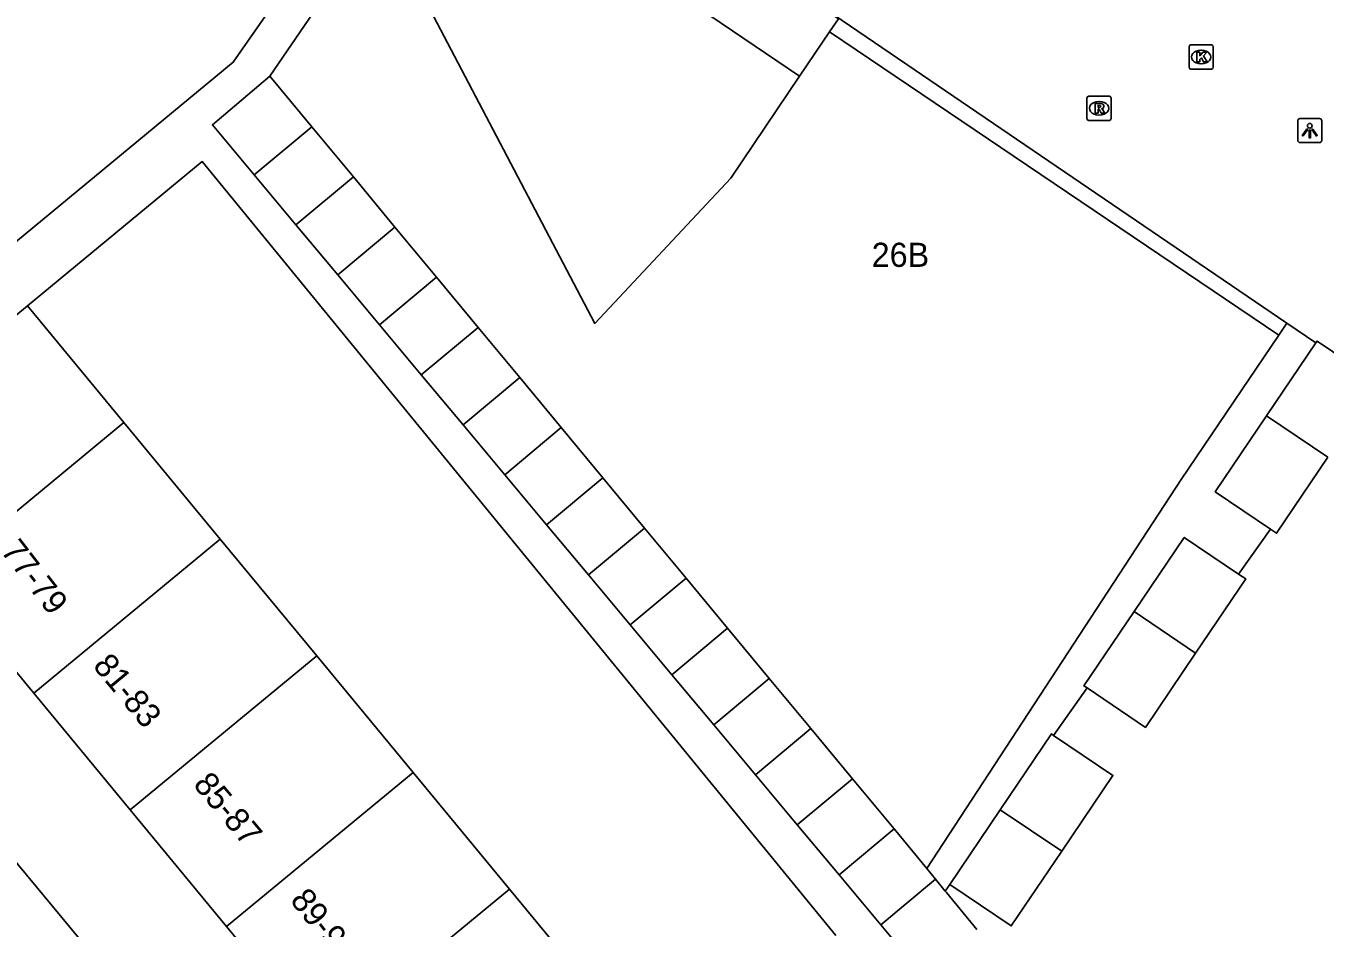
# Model space of a CAD drawing. Extents: x 159280 to 160375, y 384531 to 385872.
# Drawn here: x 159572.2 to 159625.9, y 385028 to 385065.3 of the extents above; entities that cross this region are included whole.
import ezdxf

# ---------------------------------------------------------------- set-up
doc = ezdxf.new("R2010")
doc.units = 0
for name, color, linetype in [('IMGEO_Erf', 7, 'Continuous'), ('IMGEO_Kolk', 7, 'Continuous'), ('IMGEO_Lichtpunt', 7, 'Continuous'), ('IMGEO_Pand', 7, 'Continuous'), ('IMGEO_Pand_nummerreeks', 7, 'Continuous'), ('IMGEO_Rioolput', 7, 'Continuous'), ('IMGEO_Voetpad_open', 7, 'Continuous')]:
    doc.layers.add(name, color=color, linetype=linetype)

msp = doc.modelspace()

# ---------------------------------------------------------------- linework, layer by layer
at = {"layer": 'IMGEO_Erf'}
msp.add_lwpolyline([(159593.354, 385074.105), (159596.098, 385072.248), (159624.349, 385052.994)], dxfattribs=at)
at = {"layer": 'IMGEO_Kolk'}
for p, q in [((159620.301, 385063.589), (159620.301, 385064.441)), ((159620.376, 385064.515), (159621.228, 385064.515)), ((159620.789, 385064.295), (159620.814, 385064.295)), ((159621.302, 385064.441), (159621.302, 385063.589)), ((159620.812, 385063.735), (159620.787, 385063.735)), ((159621.228, 385063.515), (159620.376, 385063.515))]:
    msp.add_line(p, q, dxfattribs=at)
for points in [[(159620.301, 385063.589), (159620.301, 385064.441)], [(159620.376, 385064.515), (159621.228, 385064.515)], [(159621.302, 385064.441), (159621.302, 385063.589)], [(159620.622, 385064.215), (159620.745, 385064.215), (159620.745, 385064.064), (159620.875, 385064.215), (159621.039, 385064.215), (159620.893, 385064.064), (159621.046, 385063.815), (159620.894, 385063.815), (159620.809, 385063.979), (159620.745, 385063.912), (159620.745, 385063.815), (159620.622, 385063.815), (159620.622, 385064.215)], [(159621.228, 385063.515), (159620.376, 385063.515)]]:
    msp.add_lwpolyline(points, dxfattribs=at)
for centre, start, end in [((159620.378, 385064.439), 91.552, 178.448), ((159620.378, 385064.439), 91.552, 178.448), ((159621.226, 385064.439), 1.552, 88.448), ((159621.226, 385064.439), 1.552, 88.448), ((159620.378, 385063.591), 181.552, 268.448), ((159620.378, 385063.591), 181.552, 268.448), ((159621.226, 385063.591), 271.552, 358.448), ((159621.226, 385063.591), 271.552, 358.448)]:
    msp.add_arc(centre, 0.0765, start, end, dxfattribs=at)
for centre, major_axis, ratio, start_param, end_param in [((159620.788, 385064.015), (-0.387, 0.002), 0.722429, 4.712389, 7.853982), ((159620.813, 385064.015), (-0.39, 0.002), 0.717154, 1.570796, 4.712389)]:
    msp.add_ellipse(centre, major_axis=major_axis, ratio=ratio, start_param=start_param, end_param=end_param, dxfattribs=at)
at = {"layer": 'IMGEO_Lichtpunt'}
for p, q in [((159624.795, 385061.372), (159624.795, 385060.565)), ((159624.795, 385061.372), (159624.795, 385060.565)), ((159625.697, 385061.467), (159624.889, 385061.467)), ((159625.697, 385061.467), (159624.889, 385061.467)), ((159625.791, 385060.565), (159625.791, 385061.372)), ((159625.791, 385060.565), (159625.791, 385061.372)), ((159624.889, 385060.471), (159625.697, 385060.471)), ((159624.889, 385060.471), (159625.697, 385060.471))]:
    msp.add_line(p, q, dxfattribs=at)
for points in [[(159625.169, 385061.036), (159625.208, 385061.008), (159625.02, 385060.746), (159624.982, 385060.773), (159625.169, 385061.036)], [(159625.381, 385061.008), (159625.419, 385061.035), (159625.606, 385060.773), (159625.567, 385060.745), (159625.381, 385061.008)], [(159625.271, 385060.988), (159625.318, 385060.988), (159625.318, 385060.666), (159625.271, 385060.666), (159625.271, 385060.988)]]:
    msp.add_lwpolyline(points, dxfattribs=at)
msp.add_circle((159625.294, 385061.17), 0.0994, dxfattribs=at)
for centre, start, end in [((159624.889, 385061.372), 90, 180), ((159624.889, 385061.372), 90, 180), ((159625.697, 385061.372), 0, 90), ((159625.697, 385061.372), 0, 90), ((159624.889, 385060.565), 180, 270), ((159624.889, 385060.565), 180, 270), ((159625.697, 385060.565), 270, 0), ((159625.697, 385060.565), 270, 360)]:
    msp.add_arc(centre, 0.0946, start, end, dxfattribs=at)
at = {"layer": 'IMGEO_Pand'}
for points in [[(159582.271, 385063.219), (159586.183, 385068.957)], [(159605.427, 385065.055), (159605.791, 385065.594), (159601.141, 385068.735), (159599.538, 385066.362), (159604.187, 385063.22)], [(159588.461, 385066.829), (159595.71, 385052.989), (159601.338, 385059.003), (159604.187, 385063.22)], [(159604.187, 385063.22), (159605.427, 385065.055)], [(159605.427, 385065.055), (159624.013, 385052.496)], [(159581.62, 385059.141), (159579.892, 385061.211), (159582.271, 385063.219)], [(159582.271, 385063.219), (159584.002, 385061.13)], [(159581.62, 385059.141), (159584.002, 385061.13)], [(159584.002, 385061.13), (159585.723, 385059.054)], [(159583.349, 385057.071), (159581.62, 385059.141)], [(159583.349, 385057.071), (159585.723, 385059.054)], [(159585.723, 385059.054), (159587.444, 385056.978)], [(159585.077, 385055.002), (159583.349, 385057.071)], [(159587.444, 385056.978), (159585.077, 385055.002)], [(159587.444, 385056.978), (159589.165, 385054.902)], [(159586.805, 385052.932), (159585.077, 385055.002)], [(159586.805, 385052.932), (159589.165, 385054.902)], [(159589.165, 385054.902), (159590.885, 385052.826)], [(159564.525, 385047.345), (159568.381, 385050.529), (159572.244, 385053.719)], [(159572.244, 385053.719), (159576.232, 385048.89)], [(159588.534, 385050.862), (159586.805, 385052.932)], [(159590.885, 385052.826), (159588.534, 385050.862)], [(159590.885, 385052.826), (159592.606, 385050.75)], [(159609.449, 385030.428), (159619.977, 385046.523), (159624.013, 385052.496)], [(159625.544, 385052.18), (159623.506, 385049.164)], [(159625.544, 385052.18), (159625.595, 385052.256), (159628.137, 385050.539), (159627.997, 385050.332)], [(159590.262, 385048.792), (159588.534, 385050.862)], [(159590.262, 385048.792), (159592.606, 385050.75)], [(159592.606, 385050.75), (159594.327, 385048.674)], [(159568.513, 385042.516), (159576.232, 385048.89)], [(159576.232, 385048.89), (159580.22, 385044.06)], [(159591.99, 385046.723), (159590.262, 385048.792)], [(159594.327, 385048.674), (159591.99, 385046.723)], [(159594.327, 385048.674), (159596.048, 385046.597)], [(159623.506, 385049.164), (159621.381, 385046.02), (159623.667, 385044.476)], [(159623.506, 385049.164), (159626.047, 385047.447)], [(159623.667, 385044.476), (159623.923, 385044.303), (159626.047, 385047.447)], [(159593.719, 385044.653), (159591.99, 385046.723)], [(159596.048, 385046.597), (159593.719, 385044.653)], [(159596.048, 385046.597), (159597.768, 385044.521)], [(159595.447, 385042.583), (159593.719, 385044.653)], [(159595.447, 385042.583), (159597.768, 385044.521)], [(159597.768, 385044.521), (159599.489, 385042.445)], [(159572.501, 385037.686), (159580.22, 385044.06)], [(159580.22, 385044.06), (159584.208, 385039.231)], [(159622.352, 385042.61), (159620.103, 385044.129), (159618.029, 385041.059)], [(159572.501, 385037.686), (159568.513, 385042.516)], [(159597.175, 385040.513), (159595.447, 385042.583)], [(159597.175, 385040.513), (159599.489, 385042.445)], [(159599.489, 385042.445), (159601.21, 385040.369)], [(159620.57, 385039.341), (159622.645, 385042.412), (159622.352, 385042.61)], [(159618.029, 385041.059), (159615.952, 385037.986), (159616.078, 385037.901)], [(159618.029, 385041.059), (159620.57, 385039.341)], [(159598.904, 385038.444), (159597.175, 385040.513)], [(159601.21, 385040.369), (159598.904, 385038.444)], [(159601.21, 385040.369), (159602.93, 385038.293)], [(159584.208, 385039.231), (159576.49, 385032.857)], [(159584.208, 385039.231), (159588.197, 385034.402)], [(159616.078, 385037.901), (159618.494, 385036.268), (159620.57, 385039.341)], [(159600.632, 385036.374), (159598.904, 385038.444)], [(159600.632, 385036.374), (159602.93, 385038.293)], [(159602.93, 385038.293), (159604.651, 385036.217)], [(159576.49, 385032.857), (159572.501, 385037.686)], [(159602.36, 385034.304), (159600.632, 385036.374)], [(159602.36, 385034.304), (159604.651, 385036.217)], [(159604.651, 385036.217), (159606.372, 385034.141)], [(159614.694, 385035.938), (159614.608, 385035.996), (159612.489, 385032.862)], [(159615.031, 385031.144), (159617.149, 385034.279), (159614.694, 385035.938)], [(159580.478, 385028.027), (159588.197, 385034.402)], [(159588.197, 385034.402), (159592.185, 385029.572)], [(159604.089, 385032.234), (159602.36, 385034.304)], [(159606.372, 385034.141), (159604.089, 385032.234)], [(159606.372, 385034.141), (159608.093, 385032.065)], [(159580.478, 385028.027), (159576.49, 385032.857)], [(159612.489, 385032.862), (159610.401, 385029.771)], [(159615.031, 385031.144), (159612.489, 385032.862)], [(159605.817, 385030.165), (159604.089, 385032.234)], [(159605.817, 385030.165), (159608.093, 385032.065)], [(159608.093, 385032.065), (159609.449, 385030.428)], [(159610.401, 385029.771), (159612.943, 385028.054), (159615.031, 385031.144)], [(159609.811, 385029.987), (159609.449, 385030.428)], [(159607.545, 385028.095), (159605.817, 385030.165)], [(159609.811, 385029.987), (159607.545, 385028.095)], [(159610.215, 385029.495), (159609.811, 385029.987)], [(159584.466, 385023.198), (159592.185, 385029.572)], [(159592.185, 385029.572), (159596.173, 385024.743)], [(159611.522, 385027.902), (159610.268, 385029.43), (159610.215, 385029.495)], [(159584.466, 385023.198), (159580.478, 385028.027)], [(159609.274, 385026.025), (159607.545, 385028.095)]]:
    msp.add_lwpolyline(points, dxfattribs=at)
at = {"layer": 'IMGEO_Rioolput'}
for p, q in [((159616.076, 385061.466), (159616.076, 385062.318)), ((159616.151, 385062.392), (159617.003, 385062.392)), ((159616.564, 385062.172), (159616.589, 385062.172)), ((159617.077, 385062.318), (159617.077, 385061.466)), ((159616.587, 385061.612), (159616.562, 385061.612)), ((159617.003, 385061.392), (159616.151, 385061.392))]:
    msp.add_line(p, q, dxfattribs=at)
for points in [[(159616.076, 385061.466), (159616.076, 385062.318)], [(159616.151, 385062.392), (159617.003, 385062.392)], [(159616.665, 385062.09), (159616.413, 385062.092), (159616.413, 385061.692)], [(159617.077, 385062.318), (159617.077, 385061.466)], [(159616.413, 385061.692), (159616.537, 385061.692), (159616.537, 385061.854), (159616.548, 385061.854)], [(159616.591, 385062.011), (159616.537, 385062.011), (159616.537, 385061.93)], [(159616.537, 385061.93), (159616.589, 385061.93)], [(159616.595, 385061.825), (159616.666, 385061.692), (159616.806, 385061.692), (159616.741, 385061.818)], [(159617.003, 385061.392), (159616.151, 385061.392)]]:
    msp.add_lwpolyline(points, dxfattribs=at)
for centre, radius, start, end in [((159616.153, 385062.316), 0.0765, 91.552, 178.448), ((159616.153, 385062.316), 0.0765, 91.552, 178.448), ((159616.664, 385061.98), 0.109, 350.3612, 89.416), ((159617.001, 385062.316), 0.0765, 1.552, 88.448), ((159617.001, 385062.316), 0.0765, 1.552, 88.448), ((159616.547, 385061.801), 0.0533, 26.0293, 88.6989), ((159616.573, 385062.119), 0.19, 274.7715, 282.9687), ((159616.597, 385061.915), 0.0964, 77.0061, 93.1865), ((159616.611, 385061.972), 0.0378, 276.6634, 79.6772), ((159616.662, 385061.98), 0.112, 277.5842, 350.9817), ((159616.646, 385061.765), 0.108, 29.5134, 73.7905), ((159616.153, 385061.468), 0.0765, 181.552, 268.448), ((159616.153, 385061.468), 0.0765, 181.552, 268.448), ((159617.001, 385061.468), 0.0765, 271.552, 358.448), ((159617.001, 385061.468), 0.0765, 271.552, 358.448)]:
    msp.add_arc(centre, radius, start, end, dxfattribs=at)
for centre, major_axis, ratio, start_param, end_param in [((159616.563, 385061.892), (-0.387, 0.002), 0.722429, 4.712389, 7.853982), ((159616.588, 385061.892), (-0.39, 0.002), 0.717154, 1.570796, 4.712389)]:
    msp.add_ellipse(centre, major_axis=major_axis, ratio=ratio, start_param=start_param, end_param=end_param, dxfattribs=at)
at = {"layer": 'IMGEO_Voetpad_open'}
for points in [[(159587.133, 385072.965), (159580.752, 385063.798), (159570.691, 385055.496)], [(159572.244, 385053.719), (159579.473, 385059.689), (159605.684, 385027.662)], [(159624.013, 385052.496), (159624.349, 385052.994)], [(159624.349, 385052.994), (159625.544, 385052.18)], [(159622.352, 385042.61), (159623.667, 385044.476)], [(159560.632, 385044.131), (159597.171, 385000), (159608.541, 384986.268)], [(159614.694, 385035.938), (159616.078, 385037.901)], [(159610.215, 385029.495), (159610.401, 385029.771)]]:
    msp.add_lwpolyline(points, dxfattribs=at)

# ---------------------------------------------------------------- texts
at = {"layer": 'IMGEO_Pand_nummerreeks'}
msp.add_text('26B', height=1, dxfattribs=at).set_placement((159607.168, 385055.328))
for s, rotation, p in [('77-79', 307.6374, (159571.105, 385043.558)), ('81-83', 309.6084, (159574.911, 385038.801)), ('85-87', 310.0782, (159579.061, 385033.886)), ('89-91', 308.577, (159583.073, 385029.099))]:
    msp.add_text(s, height=1, rotation=rotation, dxfattribs=at).set_placement(p)

doc.saveas('drawing.dxf')
